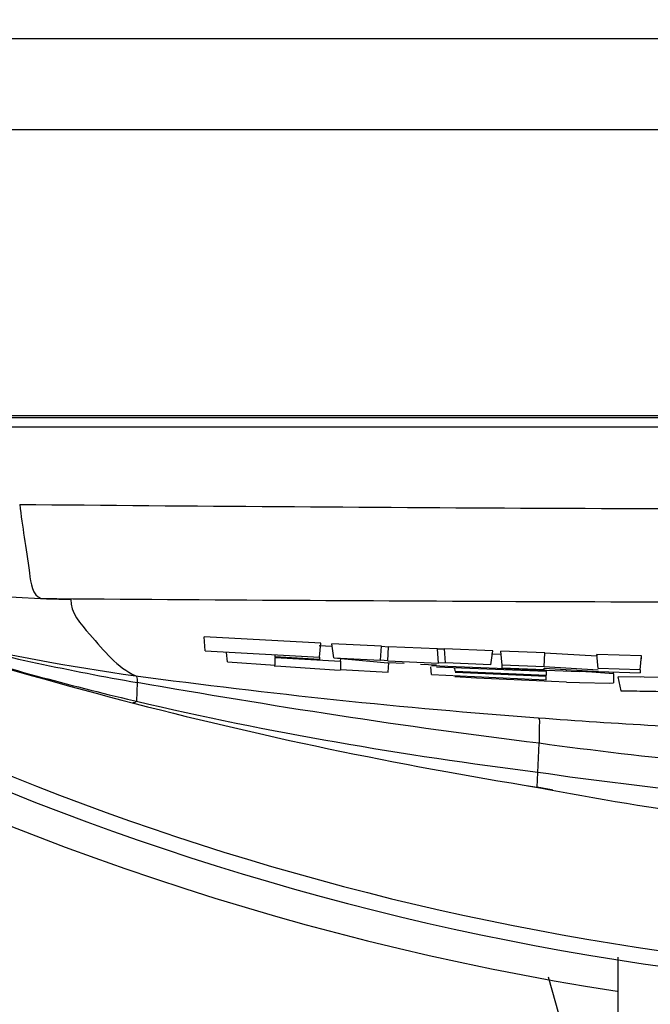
# Paper-space layout 'Sheet' of a CAD drawing. Header units: inches. Extents: x 0.2 to 10.8, y 0.2 to 8.3.
# Tile 437 of 545: x 9.4806 to 9.5616, y 4.1229 to 4.2492. Entities that reach past the tile are written whole.
import ezdxf

# ---------------------------------------------------------------- set-up
doc = ezdxf.new("R2010")
doc.units = ezdxf.units.IN
doc.header["$MEASUREMENT"] = 0
doc.layers.get('0').update_dxf_attribs({"lineweight": 5})

psp = doc.layouts.new('Sheet')

# ---------------------------------------------------------------- linework, layer by layer
at = {"color": 0, "linetype": 'ByBlock', "lineweight": -3}
for p, q in [((9.774252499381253, 4.246731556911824), (9.452580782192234, 4.246731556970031)), ((9.593660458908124, 4.235063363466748), (9.452540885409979, 4.235063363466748)), ((9.752956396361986, 4.198356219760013), (9.473876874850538, 4.198356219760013)), ((9.752124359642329, 4.198121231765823), (9.47470892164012, 4.198121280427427)), ((9.474708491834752, 4.19696052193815), (9.752124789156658, 4.19696052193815)), ((9.479391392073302, 4.175165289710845), (9.484060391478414, 4.174904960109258)), ((9.483369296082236, 4.174952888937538), (9.484056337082, 4.174904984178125)), ((9.484056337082, 4.174904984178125), (9.487181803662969, 4.174825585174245)), ((9.519290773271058, 4.169220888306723), (9.504301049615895, 4.170042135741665)), ((9.504459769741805, 4.168225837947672), (9.504301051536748, 4.170042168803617)), ((9.50445976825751, 4.168225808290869), (9.519133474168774, 4.167420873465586)), ((9.520706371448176, 4.168776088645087), (9.519086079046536, 4.168861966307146)), ((9.519133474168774, 4.167420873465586), (9.519290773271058, 4.169220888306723)), ((9.5209549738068, 4.167329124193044), (9.520726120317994, 4.169148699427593)), ((9.527073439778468, 4.168842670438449), (9.520726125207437, 4.169148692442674)), ((9.526956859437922, 4.167039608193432), (9.527073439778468, 4.168842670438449)), ((9.527073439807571, 4.16884267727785), (9.527999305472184, 4.16874838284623)), ((9.5278827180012, 4.166945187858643), (9.527999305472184, 4.16874838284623)), ((9.534270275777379, 4.168468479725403), (9.527999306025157, 4.168748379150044)), ((9.534270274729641, 4.168468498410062), (9.535173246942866, 4.168483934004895)), ((9.534388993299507, 4.16665441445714), (9.534270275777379, 4.168468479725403)), ((9.53529195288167, 4.166669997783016), (9.535173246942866, 4.168483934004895)), ((9.541371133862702, 4.168233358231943), (9.535173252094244, 4.168483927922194)), ((9.541143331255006, 4.166432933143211), (9.541371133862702, 4.168233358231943)), ((9.548059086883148, 4.167986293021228), (9.542415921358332, 4.168193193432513)), ((9.542574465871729, 4.166377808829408), (9.542415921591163, 4.168193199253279)), ((9.507292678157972, 4.166804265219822), (9.50718793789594, 4.16800293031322)), ((9.507292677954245, 4.166804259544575), (9.513414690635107, 4.166387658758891)), ((9.519129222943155, 4.167128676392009), (9.513398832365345, 4.167443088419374)), ((9.513402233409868, 4.167652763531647), (9.513398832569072, 4.167443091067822)), ((9.513414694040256, 4.166387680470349), (9.513430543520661, 4.167367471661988)), ((9.513430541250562, 4.167367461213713), (9.521836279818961, 4.166907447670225)), ((9.519133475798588, 4.167420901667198), (9.519129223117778, 4.167128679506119)), ((9.52095497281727, 4.167329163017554), (9.526956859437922, 4.167039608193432)), ((9.5209549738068, 4.167329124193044), (9.527919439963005, 4.166682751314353)), ((9.521836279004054, 4.166907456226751), (9.521821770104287, 4.165856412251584)), ((9.521836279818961, 4.166907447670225), (9.521866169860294, 4.167249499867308)), ((9.5278827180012, 4.166945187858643), (9.526956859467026, 4.167039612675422)), ((9.527882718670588, 4.166945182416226), (9.534388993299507, 4.16665441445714)), ((9.542409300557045, 4.167765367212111), (9.541199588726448, 4.167814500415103)), ((9.547976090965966, 4.166179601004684), (9.548059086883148, 4.167986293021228)), ((9.548059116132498, 4.167986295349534), (9.554760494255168, 4.167571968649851)), ((9.554760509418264, 4.167762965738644), (9.554760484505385, 4.167571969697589)), ((9.55491902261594, 4.165948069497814), (9.554760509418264, 4.167762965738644)), ((9.560465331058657, 4.16759188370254), (9.554760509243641, 4.167762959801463)), ((9.560307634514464, 4.165786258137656), (9.560465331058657, 4.16759188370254)), ((9.560465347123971, 4.167217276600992), (9.56046533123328, 4.167591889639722)), ((9.514174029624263, 4.166204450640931), (9.51331746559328, 4.166263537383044)), ((9.521057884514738, 4.165761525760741), (9.514174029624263, 4.166204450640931)), ((9.521765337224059, 4.165719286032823), (9.521057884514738, 4.165761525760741)), ((9.521821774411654, 4.165856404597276), (9.527944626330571, 4.165499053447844)), ((9.53000326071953, 4.166583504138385), (9.527919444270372, 4.166682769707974)), ((9.527944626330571, 4.165499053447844), (9.528047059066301, 4.166671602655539)), ((9.53417053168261, 4.166392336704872), (9.532086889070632, 4.166486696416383)), ((9.533512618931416, 4.16519396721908), (9.533426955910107, 4.166174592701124)), ((9.533525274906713, 4.166335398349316), (9.552514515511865, 4.165565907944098)), ((9.538435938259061, 4.165961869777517), (9.534159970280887, 4.166154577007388)), ((9.53529195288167, 4.166669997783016), (9.534388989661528, 4.166654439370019)), ((9.541143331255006, 4.166432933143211), (9.535291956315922, 4.166669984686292)), ((9.5365285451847, 4.165619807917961), (9.536491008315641, 4.166049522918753)), ((9.536528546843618, 4.165619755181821), (9.548255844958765, 4.165108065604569)), ((9.548259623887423, 4.1655611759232), (9.538435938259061, 4.165961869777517)), ((9.542571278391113, 4.166036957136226), (9.542574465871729, 4.166377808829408)), ((9.542571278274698, 4.166036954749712), (9.547973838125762, 4.165829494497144)), ((9.547976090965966, 4.166179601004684), (9.54257446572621, 4.166377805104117)), ((9.547973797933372, 4.166023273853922), (9.5549550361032, 4.165585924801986)), ((9.547973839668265, 4.165829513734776), (9.547973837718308, 4.166023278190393)), ((9.554919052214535, 4.165749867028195), (9.547976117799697, 4.166179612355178)), ((9.548255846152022, 4.165108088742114), (9.548259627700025, 4.165561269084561)), ((9.550854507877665, 4.165631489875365), (9.55085444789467, 4.165841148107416)), ((9.554106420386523, 4.16548975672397), (9.552514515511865, 4.165565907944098)), ((9.560307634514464, 4.165786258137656), (9.554919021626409, 4.165948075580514)), ((9.554955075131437, 4.165585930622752), (9.560307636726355, 4.165417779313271)), ((9.55687108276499, 4.165276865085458), (9.556890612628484, 4.16550009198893)), ((9.56030763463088, 4.165786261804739), (9.560307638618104, 4.165417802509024)), ((9.533512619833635, 4.165193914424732), (9.548250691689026, 4.164489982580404)), ((9.539288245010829, 4.164743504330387), (9.53649875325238, 4.164887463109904)), ((9.540436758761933, 4.165281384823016), (9.536528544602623, 4.165464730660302)), ((9.550843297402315, 4.164214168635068), (9.539288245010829, 4.164743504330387)), ((9.548254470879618, 4.164943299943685), (9.540436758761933, 4.165281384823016)), ((9.548250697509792, 4.164490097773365), (9.54825447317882, 4.164943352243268)), ((9.556871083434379, 4.165276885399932), (9.554106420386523, 4.16548975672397)), ((9.55687108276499, 4.165276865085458), (9.556863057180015, 4.164124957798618)), ((9.56416950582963, 4.164813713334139), (9.55746008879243, 4.16490103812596)), ((9.560301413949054, 4.164845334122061), (9.55746008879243, 4.16490103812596)), ((9.557845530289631, 4.163079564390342), (9.557464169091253, 4.164901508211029)), ((9.495713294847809, 4.164163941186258), (9.495619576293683, 4.161763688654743)), ((9.550843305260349, 4.164214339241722), (9.552495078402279, 4.164153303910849)), ((9.552495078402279, 4.164153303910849), (9.556430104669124, 4.164093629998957)), ((9.556430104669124, 4.164093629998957), (9.556863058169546, 4.164124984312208)), ((9.49525478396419, 4.161849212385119), (9.495619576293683, 4.161763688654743)), ((9.495255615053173, 4.161853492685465), (9.495619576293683, 4.161763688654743)), ((9.547095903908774, 4.150742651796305), (9.547342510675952, 4.156365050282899)), ((9.544467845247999, 4.151166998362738), (9.545868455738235, 4.150932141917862)), ((9.545868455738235, 4.150932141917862), (9.547662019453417, 4.150615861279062)), ((9.548906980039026, 4.150390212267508), (9.547095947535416, 4.150742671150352)), ((9.549103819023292, 4.150349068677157), (9.547662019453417, 4.150615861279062)), ((9.557416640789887, 4.128919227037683), (9.557416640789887, 4.106590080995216)), ((9.55131504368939, 4.116451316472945), (9.548528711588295, 4.126359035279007))]:
    psp.add_line(p, q, dxfattribs=at)
for centre, radius, start, end in [((9.613416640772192, 4.48421165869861), 0.3640000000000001, 220.2153819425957, 261.1388925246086), ((9.613416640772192, 4.48421165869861), 0.3600000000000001, 229.6563354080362, 265.5201354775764), ((9.613416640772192, 4.48421165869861), 0.3580174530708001, 232.7117861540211, 265.5037794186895), ((9.613105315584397, 18.01253498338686), 13.8261537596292, 269.4509980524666, 270.0012902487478), ((9.635040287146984, 4.703794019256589), 0.5600000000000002, 249.8089949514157, 260.9646682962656), ((9.60983283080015, 19.76747387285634), 15.5930338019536, 269.5353115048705, 270.0131684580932), ((9.52795585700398, 4.405931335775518), 0.2430688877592, 256.2111135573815, 262.3330352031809), ((9.55119356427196, 4.484275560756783), 0.3248838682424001, 255.5543191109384, 260.1674313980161), ((9.612122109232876, 5.031757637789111), 0.8745291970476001, 262.338291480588, 265.743642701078), ((9.612885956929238, 5.042240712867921), 0.8850400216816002, 265.7446957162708, 267.6913863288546), ((9.613416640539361, 4.484211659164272), 0.3400000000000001, 258.7517178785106, 266.5839357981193)]:
    psp.add_arc(centre, radius, start, end, dxfattribs=at)
for points, knots in [([(9.48062659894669, 4.187015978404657), (9.480968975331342, 4.184079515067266), (9.481636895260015, 4.18062488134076), (9.482227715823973, 4.175328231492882), (9.483369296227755, 4.174952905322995)], [0, 0, 0, 0, 0.7109952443, 1, 1, 1, 1]), ([(9.487182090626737, 4.174825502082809), (9.487111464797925, 4.173122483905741), (9.490467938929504, 4.1695444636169), (9.493111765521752, 4.166107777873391), (9.495526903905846, 4.165035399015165)], [0, 0, 0, 0, 0.3921055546, 1, 1, 1, 1]), ([(9.495525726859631, 4.16503588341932), (9.495620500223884, 4.164995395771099), (9.495719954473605, 4.164643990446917), (9.495711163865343, 4.16436477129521), (9.495713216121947, 4.164163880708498)], [0, 0, 0, 0, 0.3390553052, 1, 1, 1, 1]), ([(9.564346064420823, 4.162961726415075), (9.563262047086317, 4.16297759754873), (9.5610938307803, 4.163012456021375), (9.558925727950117, 4.163053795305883), (9.557841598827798, 4.163076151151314)], [0, 0, 0, 0, 0.4999478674, 1, 1, 1, 1]), ([(9.495619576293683, 4.161763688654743), (9.495548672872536, 4.161690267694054), (9.495424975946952, 4.161572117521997), (9.495244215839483, 4.16152373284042), (9.495178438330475, 4.16154069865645)], [0, 0, 0, 0, 0.6004067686, 1, 1, 1, 1]), ([(9.547215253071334, 4.159640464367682), (9.547439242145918, 4.159415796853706), (9.547248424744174, 4.158137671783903), (9.547376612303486, 4.15714232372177), (9.547342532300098, 4.156365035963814)], [0, 0, 0, 0, 0.2896497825, 1, 1, 1, 1])]:
    psp.add_open_spline(points, degree=3, knots=knots, dxfattribs=at)
for points in [[(9.470226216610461, 4.168634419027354), (9.47849664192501, 4.166120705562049), (9.486840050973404, 4.163826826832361), (9.49525478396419, 4.161849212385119)], [(9.547342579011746, 4.156365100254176), (9.530065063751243, 4.15846781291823), (9.512859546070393, 4.161173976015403), (9.495713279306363, 4.164163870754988)], [(9.495619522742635, 4.161763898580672), (9.512612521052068, 4.157786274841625), (9.529863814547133, 4.154840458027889), (9.547180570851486, 4.152669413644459)], [(9.589518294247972, 4.152298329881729), (9.57541533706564, 4.153065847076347), (9.561337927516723, 4.154465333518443), (9.547342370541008, 4.156364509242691)], [(9.547180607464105, 4.152674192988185), (9.561766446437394, 4.150501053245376), (9.576489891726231, 4.149153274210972), (9.591220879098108, 4.148469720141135)]]:
    psp.add_open_spline(points, degree=3, dxfattribs=at)

doc.saveas('drawing.dxf')
